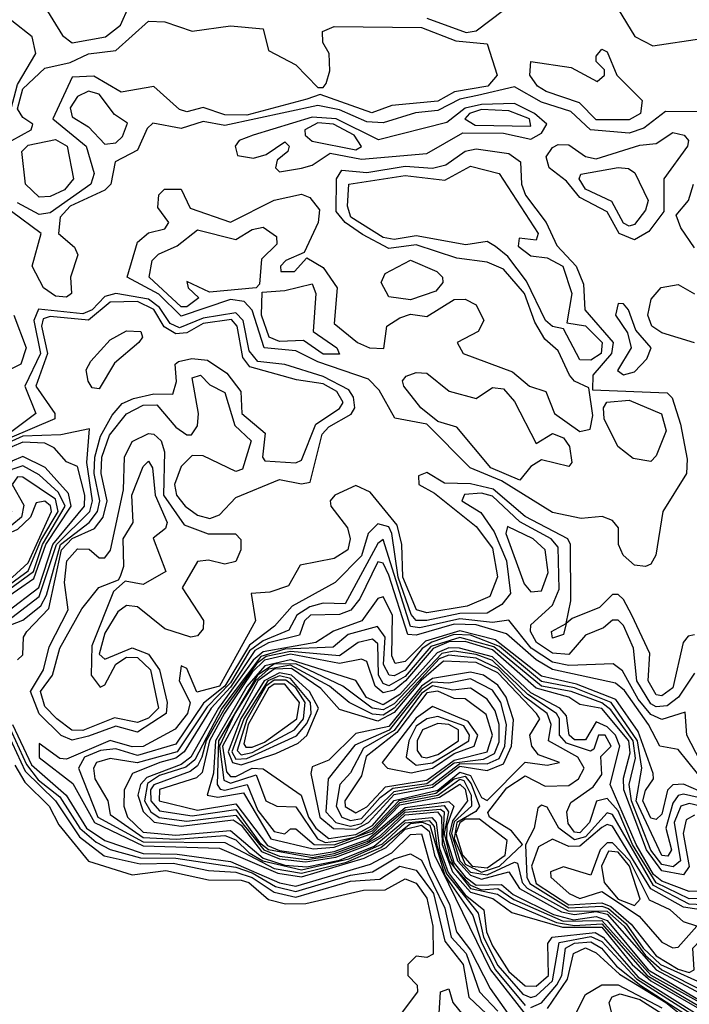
# Model space of a CAD drawing. Extents: x 2889633 to 3052318, y 540750 to 918690.
# Tile 578 of 656: x 2989979 to 2991205, y 824922 to 826727. Entities that reach past the tile are written whole.
import ezdxf

# ---------------------------------------------------------------- set-up
doc = ezdxf.new("R2010")
doc.units = 0

msp = doc.modelspace()

# ---------------------------------------------------------------- linework, layer by layer
at = {"layer": '0CON02XD'}
for points in [[(2990022, 826755), (2990057.6, 826697.6), (2990075, 826684.3), (2990136.2, 826695), (2990163.5, 826716.5), (2990179.3, 826750.7)], [(2990065, 826218), (2990045, 826220), (2990022.9, 826235), (2990001.9, 826275), (2990018.8, 826335), (2989964.4, 826375), (2989945.9, 826415.9), (2989916.7, 826445), (2989942.2, 826485), (2989975, 826607.8), (2990008.9, 826665), (2990002.2, 826695), (2989964.8, 826724.8), (2989955, 826740)], [(2990725, 826729.3), (2990797, 826703), (2990815, 826706.4), (2990865, 826744.3)], [(2991075, 826746.2), (2991105.6, 826695.6), (2991138.8, 826678.8), (2991228.1, 826691.9)], [(2989964.6, 826505.4), (2990000, 826525), (2990003.3, 826535), (2989985, 826547.1), (2989975, 826563.3), (2989985, 826600), (2990025, 826638), (2990071.7, 826648.3), (2990105, 826664.2), (2990155, 826670), (2990215, 826723.8), (2990245, 826722.9), (2990295, 826705.7), (2990365, 826715.5), (2990425, 826710), (2990435, 826670), (2990485, 826643.8), (2990525, 826602.5), (2990535, 826602.5), (2990540.5, 826609.5), (2990547.3, 826632.7), (2990546, 826665), (2990534, 826685), (2990533.8, 826705), (2990555, 826714.2), (2990715, 826712.5), (2990777.8, 826687.8), (2990835, 826682.5), (2990853.8, 826625), (2990836.7, 826605), (2990775.4, 826594.6), (2990745, 826577.5), (2990660.7, 826569.3), (2990623.9, 826556.1), (2990529.3, 826589.3), (2990505, 826581.1), (2990395, 826551.8), (2990355, 826552.2), (2990315, 826565.8), (2990285, 826558), (2990272.1, 826562.1), (2990225, 826604), (2990165, 826593.8), (2990115, 826622.9), (2990075, 826621.2), (2990040, 826545), (2990100.8, 826495), (2990115.8, 826445), (2990109.2, 826425), (2990035, 826372.5), (2990015, 826369.4)], [(2991035, 826542.9), (2991004.5, 826574.5), (2990943.3, 826595), (2990927.5, 826605), (2990913.3, 826625), (2990915, 826650), (2990988.8, 826638.8), (2991036.7, 826613.3), (2991050, 826625), (2991050, 826635), (2991035, 826650), (2991035, 826660), (2991045, 826672.5), (2991055, 826667.5), (2991072.5, 826625), (2991118.8, 826578.8), (2991116, 826555), (2991095, 826543.1), (2991035, 826542.9)], [(2991235, 826557.5), (2991161.7, 826558.3), (2991121.9, 826528.1), (2991095, 826518.6), (2991024.6, 826524.6), (2990988.5, 826558.5), (2990935, 826575.5), (2990885, 826603.6), (2990817.5, 826587.5), (2990785, 826581.2), (2990745, 826560), (2990704, 826556), (2990645, 826537.9), (2990615, 826539.7), (2990565, 826561.7), (2990525, 826569.4), (2990355, 826532.9), (2990315, 826540), (2990275, 826527.5), (2990223, 826537), (2990212.5, 826527.5), (2990195, 826487.5), (2990153.9, 826466.1), (2990146, 826425), (2990135, 826414.4), (2990071.4, 826385), (2990053.5, 826365), (2990050, 826335), (2990079.7, 826309.7), (2990085.8, 826295.8), (2990072, 826255), (2990073.8, 826225), (2990065, 826218)], [(2990135, 826498.8), (2990155, 826501.2), (2990167.5, 826512.5), (2990176.7, 826536.7), (2990153, 826553), (2990125, 826590), (2990105, 826595.8), (2990085, 826586), (2990071.4, 826565), (2990075, 826548.8), (2990105, 826530), (2990135, 826498.8)], [(2990455, 826447.5), (2990495, 826454.3), (2990515, 826460), (2990547.7, 826482.3), (2990605, 826471.3), (2990725, 826481.5), (2990790.5, 826519.5), (2990865, 826518.7), (2990915, 826507.9), (2990935, 826518.9), (2990944.4, 826535), (2990922.2, 826555), (2990885, 826573.3), (2990825, 826571.5), (2990795.2, 826564.8), (2990761.5, 826538.5), (2990636.3, 826506.3), (2990558.6, 826545), (2990515, 826548.3), (2990406.7, 826515), (2990381.2, 826505), (2990374, 826495), (2990378, 826478), (2990407.1, 826472.9), (2990430.7, 826479.3), (2990465, 826502.5), (2990472.5, 826495), (2990470, 826485), (2990450.7, 826469.3), (2990447.5, 826455), (2990455, 826447.5)], [(2990915, 826531.2), (2990912.5, 826545), (2990875, 826559.5), (2990825, 826561.8), (2990803.1, 826555), (2990794.4, 826545), (2990813.4, 826533.4), (2990915, 826531.2)], [(2990595, 826488.1), (2990605, 826494), (2990591.4, 826515), (2990553.8, 826535), (2990525, 826537.5), (2990501.2, 826525), (2990502, 826515), (2990515, 826504), (2990595, 826488.1)], [(2991105, 826323.3), (2991076.7, 826335), (2991054.7, 826374.7), (2991005, 826400.5), (2990980.4, 826430.4), (2990948.6, 826455), (2990943.1, 826475), (2990955, 826492.5), (2990965, 826498.1), (2990985, 826497.1), (2991015, 826475.7), (2991035, 826471.5), (2991115, 826496.7), (2991145, 826500), (2991175, 826520), (2991196.2, 826515), (2991203.8, 826505), (2991202, 826495), (2991158.8, 826435), (2991158.8, 826375), (2991131.4, 826338.6), (2991105, 826323.3)], [(2990015, 826401.2), (2989990, 826425), (2989982.9, 826485), (2989995, 826496.9), (2990045, 826507.1), (2990066, 826495), (2990078, 826435), (2990061.2, 826415), (2990035, 826402.5), (2990015, 826401.2)], [(2991125, 825724.2), (2991105, 825727.1), (2991084.2, 825745), (2991075.8, 825765), (2991076, 825795), (2991065, 825808.8), (2991046.1, 825816.1), (2991007.5, 825812.5), (2990955, 825823.6), (2990861.4, 825881.4), (2990804.2, 825905), (2990725, 825985.5), (2990666.1, 825996.1), (2990637.6, 826047.6), (2990617.8, 826067.8), (2990525, 826099.6), (2990485, 826119.6), (2990427.1, 826125), (2990405, 826194.2), (2990390, 826210), (2990365, 826214.1), (2990275, 826183.5), (2990233.8, 826223.8), (2990176, 826255), (2990195, 826318.8), (2990215, 826336.2), (2990245, 826343.3), (2990252.5, 826355), (2990232.3, 826382.3), (2990234.2, 826405.8), (2990244.2, 826415.8), (2990275, 826416), (2990291.4, 826381.4), (2990365, 826355.8), (2990445, 826395.6), (2990495, 826406.9), (2990510.5, 826400.5), (2990528.3, 826378.3), (2990525.5, 826355), (2990500, 826300), (2990466.7, 826285), (2990456.7, 826275), (2990457.5, 826265), (2990482.5, 826265), (2990505, 826290), (2990535, 826272.5), (2990560.8, 826235), (2990555, 826170), (2990597.5, 826135), (2990620, 826125), (2990646, 826124), (2990651.2, 826165), (2990675, 826180), (2990695, 826186.7), (2990725, 826182.5), (2990775, 826213.8), (2990795, 826214.2), (2990815, 826204.2), (2990829.2, 826175), (2990818.8, 826155), (2990780, 826135), (2990791.2, 826115), (2990881.4, 826081.4), (2990912.5, 826055), (2990942.5, 826045), (2990958.8, 826005), (2991005, 825972), (2991024.1, 825975.9), (2991028.9, 826001.1), (2991021.7, 826051.7), (2990995, 826064.2), (2990985.8, 826075), (2990965, 826120), (2990940.9, 826140.9), (2990922.3, 826172.3), (2990903.8, 826225), (2990865, 826269.5), (2990835, 826282.5), (2990779.4, 826289.4), (2990705, 826314.3), (2990655, 826307.1), (2990607.1, 826332.9), (2990575.5, 826355), (2990558.9, 826375), (2990559.5, 826435), (2990569.3, 826450.7), (2990615, 826446.5), (2990685, 826458.2), (2990735.4, 826454.6), (2990759.6, 826460.4), (2990795, 826485.5), (2990815, 826490), (2990875, 826481.4), (2990896.4, 826466.4), (2990898.2, 826425), (2990905.4, 826405), (2990943.5, 826355), (2990962.9, 826312.9), (2990998.1, 826275), (2991011.7, 826241.7), (2991014.2, 826195), (2991066.2, 826135), (2991062.9, 826115), (2991028.9, 826075), (2991028.3, 826048.3), (2991165, 826042.5), (2991173.8, 826033.8), (2991189.2, 825985), (2991201.2, 825921.2), (2991200, 825895), (2991156.7, 825825), (2991144.2, 825745), (2991135, 825728.8), (2991125, 825724.2)], [(2991025, 826102.9), (2991005, 826103.3), (2990975, 826160), (2990955, 826164.2), (2990941.9, 826175), (2990907.4, 826247.4), (2990872.9, 826292.9), (2990850.7, 826310.7), (2990835, 826320), (2990796.1, 826313.9), (2990705, 826330.4), (2990665, 826323.6), (2990645, 826327.5), (2990585.7, 826365), (2990579.4, 826385), (2990582, 826425), (2990685, 826440.8), (2990757.7, 826432.3), (2990805, 826458), (2990857.5, 826445), (2990928.8, 826335), (2990925, 826322.5), (2990893.8, 826326.2), (2990891.7, 826311.7), (2990915, 826293.8), (2990945, 826290), (2990974, 826275), (2990990, 826225), (2990981.2, 826171.2), (2991015, 826165.6), (2991045.6, 826135), (2991044, 826115), (2991025, 826102.9)], [(2991095, 826348), (2991085, 826354), (2991063.3, 826393.3), (2991015, 826416.2), (2991003.8, 826435), (2991006.7, 826443.3), (2991075, 826456), (2991094.1, 826454.1), (2991105.9, 826445.9), (2991130, 826395), (2991125, 826377.5), (2991105, 826351.2), (2991095, 826348)], [(2991215, 826308.8), (2991189.6, 826345), (2991181.4, 826368.6), (2991204, 826395), (2991213.3, 826425)], [(2990015, 826369.4), (2989975, 826390.8)], [(2990285, 826200.6), (2990275, 826200.6), (2990216, 826255), (2990222, 826285), (2990233.2, 826296.8), (2990267.8, 826312.2), (2990305, 826341.2), (2990375, 826323.8), (2990405, 826342), (2990425, 826346.2), (2990449.3, 826329.3), (2990450, 826315), (2990422, 826288), (2990418.3, 826241.7), (2990412.5, 826235), (2990327, 826227), (2990285, 826246.7), (2990287.5, 826235), (2990307, 826217), (2990285, 826200.6)], [(2990695, 826213.3), (2990655, 826218.6), (2990641.1, 826245), (2990648.7, 826261.3), (2990695, 826285.8), (2990743.3, 826265), (2990753.3, 826255), (2990753.8, 826245), (2990741.2, 826228.8), (2990695, 826213.3)], [(2990565, 826113.3), (2990535, 826113.5), (2990498.8, 826138.8), (2990455, 826136.9), (2990436, 826145), (2990421.8, 826185), (2990423, 826227), (2990465, 826230), (2990515, 826242.5), (2990521.2, 826225), (2990516.7, 826155), (2990560, 826125), (2990565, 826113.3)], [(2991214.6, 826134.6), (2991155, 826152.5), (2991136.5, 826165), (2991129.6, 826185), (2991135.4, 826214.6), (2991154.1, 826235.9), (2991185, 826241.1), (2991215, 826224)], [(2989975, 825553.3), (2989985, 825562.5), (2989986, 825595), (2989992, 825605), (2990032.4, 825647.6), (2990055.7, 825755), (2990075, 825775.8), (2990115.9, 825794.1), (2990131.8, 825815), (2990139.1, 825845), (2990128.5, 825895), (2990129.6, 825925), (2990143.8, 825965), (2990175, 826004.4), (2990205, 826020), (2990230.5, 826020.5), (2990265, 825980), (2990285, 825965.8), (2990294, 825966), (2990305, 825982.5), (2990306.9, 826005), (2990295, 826070), (2990310, 826075), (2990327.5, 826057.5), (2990355, 826043.3), (2990373.1, 825983.1), (2990402.9, 825955), (2990387.1, 825902.9), (2990375, 825898.8), (2990315, 825927.5), (2990295, 825928), (2990275, 825907.5), (2990262.9, 825875), (2990266.1, 825855), (2990282.1, 825835), (2990305, 825818.7), (2990327.6, 825812.4), (2990345, 825818.9), (2990375, 825850.8), (2990455, 825884), (2990495, 825876.2), (2990511.2, 825878.8), (2990533.3, 825966.7), (2990545, 825980.6), (2990586.2, 826003.8), (2990593.1, 826015), (2990590.5, 826035), (2990581.7, 826048.3), (2990535, 826072.8), (2990465, 826094.6), (2990415, 826100.4), (2990399.4, 826119.4), (2990388.2, 826175), (2990375, 826189.3), (2990315, 826179.8), (2990272, 826162), (2990255, 826169.6), (2990235, 826198.9), (2990215, 826214.2), (2990155, 826224.7), (2990135, 826219.1), (2990112.2, 826195), (2990095, 826187.8), (2990013.9, 826196.1), (2990005.3, 826175), (2990017.2, 826115), (2989988.5, 826055), (2990008.6, 826005), (2989955, 825964.7)], [(2989955, 825614.6), (2989985, 825626.2), (2990017.8, 825652.2), (2990028.3, 825671.7), (2990053.7, 825765), (2990106.5, 825805), (2990121.8, 825825), (2990126, 825845), (2990115.3, 825895), (2990116.6, 825925), (2990126.9, 825963.1), (2990148.5, 826001.5), (2990167.1, 826022.9), (2990187.5, 826032.5), (2990225, 826040.9), (2990259.5, 826040.5), (2990266.6, 826063.4), (2990263.8, 826095), (2990270, 826100), (2990294.6, 826105.4), (2990322.8, 826102.8), (2990358.5, 826078.5), (2990384.3, 826045), (2990386, 826005), (2990428.9, 825968.9), (2990424, 825925), (2990428.3, 825918.3), (2990485, 825914.2), (2990495, 825919.2), (2990521.4, 825985), (2990565, 826014.3), (2990571.4, 826025), (2990560, 826045), (2990535, 826059.2), (2990486.3, 826066.3), (2990400.5, 826090.5), (2990387.6, 826107.6), (2990377.7, 826165), (2990366.9, 826176.9), (2990315, 826169.7), (2990285, 826152.7), (2990265, 826151.1), (2990244, 826164), (2990225, 826195.4), (2990195, 826210), (2990145, 826208.9), (2990105, 826176.1), (2990035, 826182.9), (2990021.9, 826178.1), (2990018.9, 826165), (2990030.4, 826115), (2990008.9, 826055), (2990043.8, 826005), (2990043.3, 825995), (2989960.4, 825959.6)], [(2991085, 826075.8), (2991105, 826081.1), (2991127.5, 826105), (2991135.8, 826125), (2991107.7, 826157.7), (2991093.8, 826195), (2991085, 826206), (2991075, 826206.2), (2991070, 826185), (2991092.5, 826152.5), (2991098.9, 826125), (2991073.6, 826083.6), (2991085, 826075.8)], [(2989968.6, 826185), (2989991.2, 826125), (2989981.5, 826095), (2989925, 826067.5)], [(2990125, 826050), (2990112, 826052), (2990104.3, 826064.3), (2990100.8, 826085), (2990109.3, 826100.7), (2990145, 826140), (2990175, 826156.5), (2990201.2, 826155), (2990204.2, 826145), (2990197.5, 826135), (2990152.9, 826097.1), (2990125, 826050)], [(2990895, 825882.5), (2990842, 825905), (2990779.7, 825979.7), (2990745, 825990), (2990713.8, 826015), (2990682.5, 826055), (2990680, 826065), (2990687, 826073), (2990705, 826080), (2990725, 826078.8), (2990765.8, 826045.8), (2990815, 826032.5), (2990845, 826052.5), (2990865, 826050), (2990885, 826026.7), (2990925, 825950), (2990955, 825968), (2990975, 825960), (2990985.9, 825944.1), (2990990, 825915), (2990985, 825907.5), (2990935, 825920), (2990915, 825907.5), (2990895, 825882.5)], [(2991135, 825916.7), (2991102.3, 825922.3), (2991074.3, 825944.3), (2991049.4, 825995), (2991048.1, 826015), (2991054.6, 826025.4), (2991095, 826029.1), (2991154.5, 826004.5), (2991162.9, 825972.9), (2991145, 825927.5), (2991135, 825916.7)], [(2989965, 825631.1), (2990015, 825669.5), (2990046.3, 825765), (2990107.5, 825825), (2990112.7, 825845), (2990102.3, 825915), (2990106.8, 825976.8), (2990054.4, 825965.6), (2989985, 825963.2), (2989965, 825954.2)], [(2990075, 825406.2), (2990055, 825414.4), (2990015, 825454.4), (2989998.8, 825495), (2990022.7, 825535), (2990033.1, 825576.9), (2990067.8, 825645), (2990061.1, 825695), (2990065.4, 825735), (2990085, 825756.8), (2990106.2, 825756.2), (2990125, 825740), (2990135, 825740), (2990145.5, 825754.5), (2990169.1, 825865), (2990171.4, 825925), (2990185, 825953.8), (2990215, 825968), (2990225, 825967.1), (2990238.1, 825955), (2990244.5, 825934.5), (2990242.7, 825855), (2990280.5, 825800.5), (2990324.4, 825784.4), (2990374.1, 825784.1), (2990383.9, 825773.9), (2990384, 825755), (2990375, 825733.3), (2990355, 825728.8), (2990325, 825736), (2990305, 825733.3), (2990276.7, 825685), (2990315.5, 825625.5), (2990315, 825610), (2990305, 825597.1), (2990292.5, 825595), (2990245, 825610), (2990195, 825650.6), (2990175, 825652.9), (2990158.9, 825641.1), (2990135, 825602), (2990125, 825563.8), (2990135, 825554.4), (2990185, 825575.4), (2990215, 825563.6), (2990235.4, 825535), (2990249.2, 825475), (2990247.3, 825455), (2990195, 825420.8), (2990155, 825431.6), (2990105, 825413.7), (2990075, 825406.2)], [(2989935, 825639.3), (2989955, 825640.7), (2990014.2, 825685.8), (2990039.7, 825765), (2990098, 825835), (2990098.7, 825855), (2990085, 825908), (2990065, 825916), (2990042.1, 825942.1), (2990025, 825950.4), (2989985, 825952.5), (2989965, 825943.5), (2989935.1, 825885), (2989919.6, 825835), (2989899.3, 825810.7), (2989858.9, 825781.1), (2989838.7, 825745), (2989835.2, 825695.2), (2989843.3, 825675), (2989935, 825639.3)], [(2989915, 825660.7), (2989945, 825660.8), (2990005, 825702.7), (2990027.3, 825765), (2990073.6, 825835), (2990068.4, 825858.4), (2990025.9, 825905.9), (2989985, 825926.2), (2989965, 825917.3), (2989955, 825901.3), (2989937.7, 825832.3), (2989913.8, 825806.2), (2989868.8, 825775), (2989851.8, 825738.2), (2989852.3, 825702.3), (2989862.7, 825682.7), (2989915, 825660.7)], [(2989915, 825667.6), (2989945, 825671.6), (2990004.5, 825715.5), (2990021.1, 825765), (2990062.5, 825835), (2990050, 825860), (2990015, 825892.2), (2989985, 825909.1), (2989965, 825902.1), (2989954.8, 825885), (2989953.1, 825863.1), (2989964, 825825), (2989877.1, 825775), (2989858, 825735), (2989859.4, 825705), (2989873.4, 825683.4), (2989915, 825667.6)], [(2990095, 825424), (2990074.6, 825424.6), (2990047.5, 825445), (2990025, 825467.5), (2990017.1, 825495), (2990039.4, 825525), (2990052.7, 825575), (2990092.9, 825647.1), (2990124.2, 825685.8), (2990160, 825700), (2990163.6, 825706.4), (2990170, 825725), (2990168.9, 825775), (2990186.7, 825805), (2990184.5, 825855), (2990205, 825907.5), (2990215, 825917.5), (2990222.5, 825905), (2990227.3, 825855), (2990249.2, 825805), (2990245.9, 825794.1), (2990223.6, 825776.4), (2990246.7, 825715), (2990205, 825691.2), (2990172.5, 825697.5), (2990151.2, 825678.8), (2990111.3, 825578.7), (2990110, 825525), (2990126.7, 825503.3), (2990135, 825507.5), (2990155, 825545.5), (2990175, 825558.5), (2990195, 825557.9), (2990218.5, 825535), (2990233.5, 825465), (2990215, 825446.4), (2990195, 825438.2), (2990153, 825447), (2990095, 825424)], [(2989925, 825674.4), (2989953.6, 825686.4), (2989995, 825716.7), (2990018.2, 825771.8), (2990049.7, 825825), (2990045, 825847.9), (2989985, 825888.1), (2989975, 825888.6), (2989965.7, 825875), (2989986.8, 825836.8), (2989982.7, 825815), (2989965, 825800.4), (2989895, 825780.2), (2989877.1, 825765), (2989867.2, 825745), (2989864.8, 825715), (2989872.4, 825695), (2989895, 825680), (2989925, 825674.4)], [(2991215, 825599.4), (2991203.5, 825596.5), (2991194.2, 825585), (2991175, 825502), (2991155, 825487.1), (2991145, 825489.2), (2991130, 825515), (2991132.9, 825565), (2991100, 825635), (2991085, 825663.8), (2991075, 825673.3), (2991065, 825673.3), (2991040.9, 825649.1), (2990990.7, 825629.3), (2990980, 825620), (2990975, 825600), (2990955, 825593.3), (2990953.3, 825605), (2990980, 825620), (2990988.3, 825661.7), (2990988.1, 825765), (2990982.9, 825775), (2990905, 825816.2), (2990846.3, 825866.3), (2990805, 825876), (2990757.3, 825877.3), (2990725, 825896.7), (2990709.3, 825890.7), (2990710, 825875), (2990738.9, 825858.9), (2990815, 825797.5), (2990845, 825758), (2990854.4, 825705.6), (2990840.3, 825669.7), (2990798.4, 825651.6), (2990725, 825639.6), (2990705.8, 825645), (2990680.7, 825705), (2990679.1, 825765), (2990670.2, 825800.2), (2990620.9, 825860.9), (2990595, 825873.1), (2990556.2, 825855), (2990548, 825845), (2990549.2, 825835), (2990579.4, 825795), (2990584.2, 825775), (2990580, 825755), (2990555, 825739.2), (2990493, 825727), (2990471.2, 825688.8), (2990437.5, 825677.5), (2990403.3, 825675), (2990411.2, 825625), (2990345, 825504.8), (2990303.8, 825493.8), (2990285, 825537.5), (2990275, 825542.5), (2990271.4, 825515), (2990291.2, 825475), (2990286.5, 825455), (2990263.9, 825426.1), (2990205, 825394.6), (2990185, 825393.9), (2990145, 825405.3), (2990065, 825371.1), (2990052.4, 825372.4), (2990015, 825400), (2990015, 825374.3), (2990076.5, 825326.5), (2990116.2, 825255), (2990205, 825212.5), (2990345, 825208.2), (2990452.2, 825162.2), (2990495, 825155.5), (2990609.9, 825190.1), (2990650.4, 825209.6), (2990685, 825243.1), (2990715, 825250.3), (2990729.3, 825239.3), (2990738.7, 825195), (2990841.6, 824985), (2990905, 824903.8)], [(2991215, 825528.8), (2991185.3, 825484.7), (2991165, 825469.1), (2991145, 825467.3), (2991135, 825472.5), (2991109.1, 825515), (2991102.9, 825575), (2991085, 825616.2), (2991075, 825626.2), (2991065, 825626.2), (2991048.3, 825611.7), (2991015, 825598.8), (2990985, 825563.3), (2990955, 825565.5), (2990925.6, 825585), (2990914.4, 825605), (2990915, 825617.5), (2990955, 825653.8), (2990967.1, 825682.9), (2990965, 825760), (2990952.5, 825775), (2990895, 825806.4), (2990845, 825853.3), (2990825, 825859.1), (2990793.5, 825856.5), (2990788.8, 825845), (2990823.6, 825823.6), (2990847.8, 825787.8), (2990870.4, 825735), (2990878, 825675), (2990862, 825655), (2990835, 825638.9), (2990785, 825638.1), (2990724.7, 825625.3), (2990705, 825625.5), (2990696.2, 825636.2), (2990672.2, 825705), (2990660.8, 825785), (2990655, 825796.9), (2990635, 825802.9), (2990617.1, 825785), (2990605, 825744.2), (2990556.7, 825695), (2990478, 825652), (2990446, 825615), (2990399.8, 825580.2), (2990355, 825505.3), (2990315.9, 825474.1), (2990265, 825398.9), (2990195, 825378.2), (2990155, 825390.4), (2990127.1, 825387.1), (2990098.1, 825375), (2990087.1, 825355), (2990122.3, 825265), (2990205, 825219.6), (2990355, 825218.7), (2990445, 825170.9), (2990495, 825162.4), (2990577.7, 825182.3), (2990640.6, 825209.4), (2990662.5, 825227.5)], [(2989925, 825683), (2989966.2, 825705), (2989995, 825731.2), (2990037.5, 825825), (2990035.8, 825835.8), (2990025, 825844.4), (2990009.1, 825840.9), (2989998.8, 825815), (2989975, 825792), (2989956.1, 825783.9), (2989905, 825777.2), (2989879.5, 825755), (2989872.4, 825725), (2989876.4, 825705), (2989895, 825688.1), (2989925, 825683)], [(2990915, 825678), (2990935, 825680), (2990946.8, 825713.2), (2990941.4, 825755), (2990919.2, 825775), (2990872.5, 825797.5), (2990869.2, 825785), (2990902.8, 825692.8), (2990915, 825678)], [(2991225, 825368), (2991200.8, 825415), (2991197.7, 825457.7), (2991155, 825444.2), (2991135, 825453.3), (2991111.5, 825481.5), (2991083.1, 825533.1), (2991065.9, 825545.9), (2990985, 825543.1), (2990955, 825549.2), (2990915.5, 825575), (2990875, 825626), (2990845, 825621.8), (2990785, 825628.4), (2990712.2, 825612.2), (2990695, 825614.5), (2990645, 825773.8), (2990635, 825766.7), (2990575, 825655.8), (2990535, 825656.9), (2990510.6, 825650.6), (2990486.5, 825635), (2990472.1, 825607.9), (2990425, 825588.1), (2990400.2, 825569.8), (2990365, 825511), (2990322.7, 825467.3), (2990267.7, 825385), (2990194.6, 825364.6), (2990145, 825372.2), (2990120, 825365), (2990114.3, 825355), (2990116.9, 825335), (2990140.8, 825295), (2990145, 825270), (2990205, 825227.5), (2990265.5, 825224.5), (2990355, 825231.2), (2990375, 825223.2), (2990399.3, 825199.3), (2990424.7, 825184.7), (2990495, 825168.4), (2990581.7, 825188.3), (2990643.8, 825216.2), (2990685, 825254.6), (2990728.9, 825258.9), (2990738.1, 825248.1), (2990742.8, 825212.8), (2990760.9, 825160.9), (2990818.9, 825088.9), (2990828.8, 825045), (2990855, 824993.1), (2990900.8, 824940.8), (2990915, 824934.5), (2990925, 824937.3), (2990954.7, 824965), (2990966.9, 825035), (2991025, 825046.3), (2991045, 825036.9), (2991108.5, 824968.5), (2991215, 824900.6)], [(2991220.6, 825345), (2991185, 825389.2), (2991151.2, 825395), (2991130.9, 825435), (2991087, 825497), (2991070.4, 825510.4), (2990955, 825535.9), (2990925, 825553.3), (2990870.8, 825600.8), (2990815, 825617.4), (2990775, 825618.9), (2990705, 825598.8), (2990690, 825600), (2990655, 825708.6), (2990645, 825730.8), (2990635, 825732.9), (2990602.1, 825665), (2990585.7, 825644.3), (2990565, 825636.7), (2990512, 825635), (2990500.5, 825625), (2990491.7, 825598.3), (2990435, 825584.5), (2990409.5, 825570.5), (2990365, 825503.5), (2990329.8, 825465), (2990280.5, 825385), (2990265, 825373.1), (2990236, 825365), (2990185.6, 825345), (2990170.5, 825315), (2990170, 825285), (2990176.7, 825265), (2990205, 825237.2), (2990265, 825231.9), (2990365, 825240.8), (2990425, 825189.7), (2990465, 825176.9), (2990505, 825173.9), (2990565, 825186.4), (2990628, 825212), (2990685, 825259.7), (2990734.1, 825264.1), (2990741.9, 825255), (2990747.8, 825207.8), (2990763.8, 825163.8), (2990795, 825122.3), (2990829.3, 825095), (2990834.3, 825055), (2990845, 825029.1), (2990875, 824982.1), (2990905, 824955.5), (2990925, 824955.4), (2990947.3, 824975), (2990946.4, 825033.6), (2990954, 825045), (2991033.3, 825053.3), (2991047.4, 825045), (2991111.8, 824971.8), (2991215, 824906.9)], [(2991223, 825313), (2991195, 825325.5), (2991175.5, 825324.5), (2991165.5, 825314.5), (2991155, 825270.6), (2991145, 825260.6), (2991135, 825263.3), (2991120, 825295), (2991125, 825314), (2991140, 825335), (2991139.2, 825345), (2991111.9, 825421.9), (2991070.7, 825480.7), (2990999, 825509), (2990935, 825523.3), (2990849.9, 825589.9), (2990785, 825606.5), (2990722.6, 825587.4), (2990685, 825550.5), (2990666.9, 825546.9), (2990660.9, 825560.9), (2990662, 825635), (2990645, 825668.6), (2990635, 825665.8), (2990605.7, 825625), (2990554, 825606), (2990521.4, 825585), (2990425, 825568), (2990407, 825553), (2990343.5, 825465), (2990292.6, 825375), (2990275, 825361.5), (2990212.1, 825337.9), (2990200.6, 825325), (2990195.8, 825305), (2990205.6, 825275.6), (2990225.7, 825255.7), (2990275, 825248.7), (2990370.1, 825260.1), (2990385, 825250.3), (2990422, 825202), (2990455, 825188.7), (2990502.8, 825182.8), (2990558.2, 825191.8), (2990616.3, 825213.7), (2990641.9, 825228.1), (2990685, 825269.5), (2990744.5, 825274.5), (2990751.4, 825265), (2990752.9, 825215), (2990771.8, 825165), (2990805, 825127.4), (2990845.6, 825115.6), (2990880.2, 825090.2), (2990973.1, 825063.1), (2991045, 825063.3), (2991100.6, 824995), (2991135, 824965.1), (2991223.8, 824913.8)], [(2991253.8, 825293.8), (2991195, 825307.1), (2991185, 825304.4), (2991175, 825290.8), (2991162.2, 825245), (2991172.9, 825205), (2991166.3, 825193.7), (2991155, 825194.5), (2991108.3, 825295), (2991118.2, 825355), (2991110.4, 825405), (2991062.3, 825475), (2990995, 825502.2), (2990935, 825513.5), (2990857.6, 825577.6), (2990805, 825598.5), (2990775, 825599.6), (2990734.2, 825585.8), (2990716.2, 825573.8), (2990685, 825534.1), (2990665, 825523.8), (2990655.5, 825525.5), (2990645.4, 825545), (2990648.5, 825595), (2990634.2, 825614.2), (2990580.5, 825599.5), (2990553.4, 825576.6), (2990465, 825572.6), (2990420.6, 825559.4), (2990349.2, 825465), (2990299.9, 825370.1), (2990283.3, 825356.7), (2990235, 825341.1), (2990213.3, 825326.7), (2990207.9, 825295), (2990219.6, 825275), (2990234.4, 825264.4), (2990285, 825257.6), (2990375, 825268.8), (2990426.2, 825205), (2990455, 825193.5), (2990505, 825187.1), (2990555, 825194.4), (2990615, 825216.6), (2990639.5, 825230.5), (2990685, 825274.2), (2990749.6, 825279.6), (2990756.4, 825275), (2990754.1, 825225), (2990765.8, 825185), (2990805, 825133.9), (2990853.9, 825123.9), (2990877.7, 825107.7), (2990961.9, 825071.9), (2990995, 825066.6), (2991045, 825069.7), (2991128.5, 824975), (2991220.6, 824920.6)], [(2991265, 825276.2), (2991205, 825290), (2991190, 825285), (2991177.7, 825255), (2991189.1, 825185), (2991176, 825174), (2991155, 825178), (2991135, 825204.5), (2991099.4, 825295), (2991095.3, 825325), (2991106.7, 825373.3), (2991102.4, 825405), (2991061.9, 825461.9), (2991045, 825474.7), (2990989.2, 825495), (2990934.9, 825504.9), (2990847.2, 825577.2), (2990785, 825594.2), (2990732.2, 825577.8), (2990685, 825523), (2990655, 825505.5), (2990645, 825510), (2990636.2, 825525), (2990635, 825582.5), (2990625, 825591.4), (2990598.8, 825585), (2990565, 825560.4), (2990475, 825568.6), (2990430.7, 825559.3), (2990413.2, 825546.8), (2990354.6, 825465), (2990320.5, 825405), (2990312.9, 825375), (2990305, 825359.1), (2990291.2, 825348.8), (2990225, 825324.5), (2990218.7, 825315), (2990219.1, 825295), (2990235, 825276.8), (2990295, 825267.4), (2990375, 825278.9), (2990418.5, 825218.5), (2990435, 825205.5), (2990515, 825191.2), (2990555, 825198.1), (2990618.3, 825221.7), (2990685, 825278.5), (2990756.3, 825286.3), (2990764.4, 825275), (2990756.3, 825235), (2990766, 825195), (2990775, 825173.2), (2990805, 825140.2), (2990825, 825132), (2990855, 825134.2), (2990884.2, 825114.2), (2990974.4, 825074.4), (2991045.4, 825075.4), (2991135.1, 824975.1), (2991235, 824919.7)], [(2991215, 825268.6), (2991199.7, 825260.3), (2991194, 825235), (2991205.4, 825174.6), (2991195, 825159.5), (2991155, 825166.4), (2991126.8, 825205), (2991085.7, 825315), (2991085, 825336.7), (2991097.3, 825382.7), (2991094.4, 825405), (2991045, 825464.1), (2991005, 825471.5), (2990984.7, 825484.7), (2990925, 825501.6), (2990845, 825571.9), (2990795, 825586.8), (2990765, 825586.5), (2990736.2, 825573.8), (2990685.8, 825515), (2990665, 825497.8), (2990645, 825492.8), (2990630.4, 825505), (2990615, 825550), (2990605, 825554.4), (2990565, 825546.6), (2990475, 825563.6), (2990427.5, 825552.5), (2990405, 825530.6), (2990354.3, 825455.7), (2990326.5, 825405), (2990313.1, 825346.9), (2990303.2, 825336.8), (2990235, 825315.5), (2990234.5, 825295), (2990305, 825277.6), (2990375, 825289.5), (2990432.9, 825212.9), (2990455, 825203.6), (2990515, 825195.4), (2990555, 825201.8), (2990616.1, 825223.9), (2990685, 825282.8), (2990765, 825293.5), (2990774.1, 825285), (2990761.1, 825248.9), (2990760.7, 825225), (2990775, 825180.8), (2990795, 825155.4), (2990815, 825140.2), (2990861.5, 825141.5), (2990883.1, 825123.1), (2990956.7, 825086.7), (2990993.3, 825076.7), (2991035, 825082.9), (2991055, 825075.7), (2991130.2, 824985), (2991225, 824929.1)], [(2991281.4, 825131.4), (2991205, 825128.5), (2991155, 825147.5), (2991139.8, 825159.8), (2991107.9, 825215), (2991060.4, 825325), (2991078.4, 825395), (2991070, 825415), (2991055, 825430.4), (2991035, 825439.5), (2991015, 825406.9), (2990995, 825406.4), (2990985.5, 825415), (2990980.7, 825450.7), (2990968.2, 825465), (2990915, 825492.9), (2990845, 825558.8), (2990784.8, 825574.8), (2990765, 825575.1), (2990743.7, 825566.3), (2990675, 825489.8), (2990645, 825471), (2990614.4, 825484.4), (2990595, 825515.6), (2990475, 825553.6), (2990427.8, 825542.2), (2990395, 825504.5), (2990337.6, 825405), (2990334.1, 825345.9), (2990322.5, 825305), (2990341.9, 825301.9), (2990389.3, 825309.3), (2990438.8, 825225), (2990516.7, 825206.7), (2990555, 825209.9), (2990625, 825235.9), (2990675, 825287.5), (2990748.1, 825301.9), (2990785.2, 825325.2), (2990795, 825316.4), (2990799.3, 825295), (2990771.9, 825258.1), (2990766, 825235), (2990781, 825185), (2990805, 825158.4), (2990825, 825151), (2990875, 825164.5), (2990894.3, 825134.3), (2990971.6, 825091.6), (2990995, 825086.4), (2991035, 825092.2), (2991055, 825087.4), (2991145, 824985.2), (2991235, 824936.7)], [(2991246, 825116), (2991205, 825115.3), (2991145, 825144.3), (2991101.2, 825215), (2991075, 825276.5), (2991055, 825298.9), (2991035.7, 825294.3), (2991022.9, 825255), (2991005, 825236.4), (2990995, 825237.5), (2990983.4, 825253.4), (2990981.4, 825275), (2990988.3, 825291.7), (2991029.4, 825320.6), (2991045, 825343.3), (2991043.6, 825376.4), (2991062, 825395), (2991051.2, 825415), (2991038.8, 825415), (2991030.7, 825389.3), (2991024.2, 825385.8), (2990980.7, 825400.7), (2990967.9, 825415), (2990967.7, 825445), (2990962.1, 825455), (2990909.5, 825489.5), (2990845, 825552), (2990815, 825563.4), (2990775, 825569), (2990752.4, 825565), (2990665, 825472.8), (2990645, 825461.4), (2990624.5, 825464.5), (2990570.8, 825505), (2990485, 825546.3), (2990444.9, 825545.1), (2990414.7, 825525.3), (2990343, 825405), (2990341.1, 825325), (2990346.2, 825316.2), (2990354.7, 825314.7), (2990395.8, 825325), (2990415, 825276.9), (2990445, 825238.8), (2990465, 825234.2), (2990475, 825243.3), (2990485, 825243.3), (2990518.6, 825215), (2990555, 825214.2), (2990625, 825240.1), (2990675, 825291.8), (2990744.6, 825305.4), (2990785, 825334.3), (2990792.3, 825332.3), (2990806.2, 825305), (2990806.6, 825285), (2990775, 825256.2), (2990769.7, 825235), (2990785, 825185.2), (2990805, 825164.3), (2990835, 825159.2), (2990885, 825182.7), (2990890.5, 825180.5), (2990899.1, 825145), (2990908.2, 825135), (2990983.3, 825093.3), (2991055, 825092.9), (2991085.9, 825065), (2991125, 825011.2), (2991154.8, 824985), (2991235, 824944.1)], [(2990825, 825163.9), (2990857.6, 825175), (2990900, 825215), (2990879.8, 825239.8), (2990839.2, 825265), (2990836.7, 825273.3), (2990871, 825319), (2990905, 825340.6), (2990941.7, 825321.7), (2990985, 825323.1), (2991002.5, 825335), (2991012.9, 825355), (2991001.4, 825375), (2990947.5, 825405), (2990952.7, 825435), (2990945.4, 825455), (2990905, 825484.7), (2990855, 825537.3), (2990815, 825556.2), (2990765, 825562.1), (2990747.6, 825555), (2990665, 825464.8), (2990645, 825451.9), (2990625, 825453.7), (2990582.5, 825475), (2990546.7, 825505), (2990475, 825543.5), (2990435, 825536.5), (2990410.8, 825515), (2990373.4, 825455), (2990345.1, 825395), (2990353, 825333), (2990365, 825327.1), (2990412.4, 825342.4), (2990430, 825295), (2990450, 825285), (2990485, 825284), (2990524.5, 825225), (2990538.8, 825218.8), (2990559.2, 825220.8), (2990595, 825229), (2990625, 825244.3), (2990674.2, 825295.8), (2990741.3, 825308.7), (2990775, 825335.5), (2990795, 825340.4), (2990806.2, 825326.2), (2990820.9, 825285), (2990814.7, 825275.3), (2990779.7, 825255), (2990775, 825225.6), (2990795, 825179), (2990825, 825163.9)], [(2990545, 825225.8), (2990595, 825232.9), (2990625, 825249.6), (2990665, 825295.7), (2990745, 825314.7), (2990785, 825347.6), (2990805, 825341.4), (2990825, 825300.9), (2990835, 825295.5), (2990905, 825365.8), (2990945, 825360), (2990967.5, 825365), (2990929.3, 825379.3), (2990917.1, 825395), (2990913.3, 825415), (2990931.4, 825445), (2990925.6, 825455), (2990855, 825529.4), (2990815, 825548.4), (2990755, 825551.1), (2990714.5, 825515.5), (2990665, 825456.8), (2990635, 825441.2), (2990565, 825462.5), (2990530.8, 825500.8), (2990477.2, 825537.2), (2990445, 825536.2), (2990415.4, 825515), (2990350.4, 825395), (2990358.1, 825348.1), (2990365, 825339.6), (2990375, 825339.7), (2990405, 825354.7), (2990425, 825353.6), (2990494.4, 825305), (2990507.8, 825265), (2990521.6, 825245), (2990545, 825225.8)], [(2990385, 825360.6), (2990448.1, 825381.9), (2990489.4, 825400.6), (2990505.3, 825414.7), (2990526.1, 825465), (2990509.7, 825495), (2990477.1, 825525), (2990455, 825529.3), (2990426.6, 825515), (2990384.2, 825445.8), (2990360.9, 825385), (2990369.1, 825365), (2990385, 825360.6)], [(2990375, 825371.2), (2990395, 825372.3), (2990486.1, 825413.9), (2990505, 825436.5), (2990513.2, 825455), (2990511.7, 825475), (2990475, 825519.1), (2990455, 825524.2), (2990433.4, 825515), (2990389.6, 825445), (2990367.8, 825385), (2990375, 825371.2)], [(2990595, 825242.8), (2990617.7, 825255), (2990665, 825306.3), (2990735, 825320), (2990785, 825358.4), (2990835, 825350.4), (2990865, 825362.7), (2990879.7, 825395), (2990883.3, 825443.3), (2990870, 825485), (2990855, 825506.8), (2990828.6, 825525), (2990805, 825530.8), (2990735, 825519.2), (2990714.9, 825505.1), (2990655, 825431.3), (2990595, 825418.5), (2990545, 825369.2), (2990515, 825357.5), (2990512.5, 825345), (2990528.8, 825265), (2990554, 825244), (2990595, 825242.8)], [(2990385, 825379.3), (2990405, 825383.7), (2990482.5, 825425), (2990498.6, 825445), (2990501.7, 825475), (2990485, 825501.9), (2990466.3, 825516.3), (2990445, 825516), (2990430.2, 825505), (2990395, 825444), (2990377.2, 825387.2), (2990385, 825379.3)], [(2990393.1, 825393.1), (2990405, 825393.3), (2990427.6, 825402.4), (2990486.6, 825445), (2990491.6, 825475), (2990465, 825508.7), (2990445, 825508.7), (2990435, 825501.4), (2990397.6, 825435), (2990389.5, 825399.5), (2990393.1, 825393.1)], [(2990585, 825248.6), (2990605, 825253.2), (2990665, 825312.2), (2990735.1, 825324.9), (2990785, 825363.4), (2990835, 825362.5), (2990857.3, 825372.7), (2990867.6, 825395), (2990870.7, 825435), (2990860, 825475), (2990845, 825497.5), (2990805, 825518.7), (2990765, 825510.7), (2990735, 825512.4), (2990715, 825498.7), (2990655.8, 825424.2), (2990593.2, 825396.8), (2990544.2, 825335), (2990540, 825275), (2990558, 825255), (2990585, 825248.6)], [(2990585, 825259.1), (2990605, 825262.6), (2990639, 825301), (2990662.2, 825317.8), (2990725, 825326.7), (2990775, 825364.3), (2990828.8, 825371.2), (2990848.4, 825381.6), (2990857.2, 825402.8), (2990857.3, 825435), (2990849.9, 825459.9), (2990835, 825481.4), (2990805, 825501.5), (2990772.4, 825497.6), (2990735, 825505.5), (2990715, 825491.6), (2990665, 825424), (2990608.6, 825391.4), (2990585, 825346.2), (2990565.4, 825324.6), (2990558.5, 825285), (2990569.2, 825265), (2990585, 825259.1)], [(2990595, 825272.9), (2990615, 825283.9), (2990649.2, 825320.8), (2990725, 825333), (2990775, 825369.7), (2990835.2, 825384.8), (2990845.3, 825415), (2990833.3, 825453.3), (2990795, 825481.9), (2990775, 825482.3), (2990745, 825496.2), (2990725, 825492.8), (2990669.7, 825420.3), (2990613.8, 825376.2), (2990605, 825340.8), (2990574.6, 825295), (2990575, 825284.2), (2990595, 825272.9)], [(2990696, 825346), (2990735, 825354.8), (2990775, 825381.6), (2990811.5, 825395), (2990818.2, 825415), (2990800.6, 825440.6), (2990735, 825467.8), (2990705, 825446.7), (2990643.1, 825365), (2990652.5, 825355), (2990696, 825346)], [(2989949.3, 825435), (2989989.2, 825349.2), (2990044.5, 825295), (2990089, 825229), (2990133.9, 825193.9), (2990199.7, 825179.7), (2990260.4, 825180.4), (2990325, 825167.2), (2990375, 825164.1), (2990405, 825154.1), (2990445, 825127.2), (2990485, 825118.6), (2990585, 825147.8), (2990638.7, 825151.3), (2990675, 825175.4), (2990705, 825167.5), (2990736.9, 825125), (2990757.6, 825037.6), (2990791.5, 824995), (2990801.9, 824935), (2990845, 824894)], [(2989958, 825435), (2989991.6, 825361.6), (2990013.3, 825333.3), (2990052.5, 825302.5), (2990089.1, 825245), (2990119.4, 825219.4), (2990145, 825205.9), (2990200.6, 825190.6), (2990265, 825189.8), (2990375, 825173), (2990405, 825163), (2990447.8, 825137.8), (2990485, 825129), (2990585, 825158.9), (2990625.3, 825164.7), (2990665, 825188.8), (2990695, 825197.5), (2990715, 825186.2), (2990758, 825098), (2990769.2, 825045), (2990796.6, 825015), (2990821.4, 824945), (2990855, 824909.4)], [(2989966.1, 825435), (2990000.7, 825360.7), (2990064, 825305), (2990101.6, 825245), (2990135, 825221.9), (2990205, 825198.3), (2990267.4, 825197.4), (2990365, 825183.9), (2990454.8, 825144.8), (2990485, 825138.4), (2990621.3, 825178.7), (2990660.4, 825199.6), (2990695, 825233.4), (2990715, 825234.5), (2990731.7, 825175), (2990766.2, 825105), (2990779.2, 825055), (2990805, 825020.9), (2990840.8, 824950.8), (2990908.6, 824855)], [(2990705, 825360), (2990735, 825364.7), (2990801.8, 825405), (2990803.1, 825415), (2990792.2, 825432.2), (2990745, 825449.3), (2990725, 825445.4), (2990705, 825431.5), (2990691.8, 825405), (2990687.1, 825375), (2990705, 825360)], [(2990725, 825374), (2990745, 825380), (2990782.5, 825405), (2990782.5, 825425), (2990765, 825434.7), (2990745, 825436.6), (2990716.7, 825425), (2990706.9, 825405), (2990707, 825387), (2990715, 825375.6), (2990725, 825374)], [(2989970.3, 825360.3), (2989988.8, 825328.8), (2990032.9, 825285), (2990050.9, 825250.9), (2990105, 825184), (2990185, 825159.2), (2990247, 825167), (2990325, 825150), (2990385, 825149.6), (2990398.6, 825145), (2990435, 825114.2), (2990466.2, 825106.2), (2990503.3, 825106.7), (2990608.8, 825131.2), (2990648.3, 825131.7), (2990685, 825152), (2990705, 825144), (2990725, 825116.2), (2990735.6, 825065), (2990736.4, 825013.6), (2990725, 825007.5), (2990705, 825010), (2990690, 824995), (2990690, 824975), (2990707, 824957), (2990707.5, 824945), (2990677.5, 824905)], [(2991243.7, 825103.7), (2991205, 825105.7), (2991139.6, 825139.6), (2991065, 825270), (2991055, 825273.1), (2991015, 825229.1), (2990995, 825223.3), (2990966.7, 825245), (2990945, 825283.3), (2990935, 825286.7), (2990928.3, 825281.7), (2990921.2, 825245), (2990905.7, 825214.3), (2990907.8, 825155), (2990913.2, 825143.2), (2990985, 825098.5), (2991045, 825101.9), (2991057.5, 825097.5), (2991089.5, 825069.5), (2991120.6, 825025), (2991152.4, 824995), (2991245, 824953.4)], [(2990662.5, 825227.5), (2990695, 825253.5), (2990716, 825256), (2990730.1, 825250.1), (2990757.8, 825157.8), (2990808.8, 825085), (2990824.6, 825035.4), (2990850.7, 824985), (2990905, 824919.6)], [(2990835, 825172.2), (2990867.9, 825195), (2990871.9, 825221.9), (2990821.3, 825261.3), (2990795, 825261.4), (2990785, 825254.3), (2990778, 825235), (2990790.3, 825195), (2990808, 825175), (2990835, 825172.2)], [(2991205, 824980.5), (2991214, 824985), (2991211.6, 825025), (2991240.7, 825055), (2991247.3, 825085), (2991235, 825094.1), (2991195, 825100), (2991135, 825133.7), (2991065, 825248.5), (2991055, 825251.8), (2991045, 825246.2), (2991005, 825211.5), (2990985, 825211.2), (2990955, 825224.5), (2990929.4, 825210.6), (2990916.7, 825175), (2990925, 825143.6), (2990985, 825104.5), (2991045, 825108), (2991061.5, 825101.5), (2991099, 825069), (2991145, 825010.8), (2991185, 824986.1), (2991205, 824980.5)], [(2991175, 825025.6), (2991185, 825026.9), (2991219.2, 825065), (2991195, 825073.1), (2991170.4, 825095), (2991132.6, 825112.6), (2991096.6, 825185), (2991065, 825218.2), (2991055, 825217.9), (2991042.1, 825205), (2991025, 825158.8), (2990975, 825174.2), (2990951.2, 825165), (2990952, 825155), (2990985.6, 825125), (2991005, 825116.1), (2991045, 825128.5), (2991113.7, 825083.7), (2991155, 825035.6), (2991175, 825025.6)], [(2991105, 825103.1), (2991115.4, 825114.6), (2991095.8, 825175), (2991075, 825200.5), (2991057.6, 825202.4), (2991044.7, 825175), (2991049.7, 825145), (2991075, 825114.8), (2991105, 825103.1)], [(2990915, 824916.2), (2990935, 824924.5), (2990962.5, 824957.5), (2990971.8, 824975), (2990978.5, 825025), (2990995, 825034.1), (2991025, 825036.7), (2991044.6, 825025), (2991072.1, 824992.1), (2991116.6, 824956.6), (2991207.5, 824897.5)], [(2990945.9, 824914.1), (2990982.2, 824967.8), (2990993.3, 825015), (2991015, 825025.3), (2991035, 825016.5), (2991077.3, 824977.3), (2991162.6, 824925), (2991205, 824890.9)], [(2990746.7, 824895), (2990750, 824945), (2990765, 824950), (2990772.5, 824925), (2990835, 824847.5)], [(2990997.5, 824905), (2991015, 824940), (2991045, 824957.8), (2991075, 824957.6), (2991155, 824915.6)], [(2991088, 824805), (2991058.8, 824925), (2991064.4, 824935.6), (2991078.9, 824941.1), (2991115, 824931), (2991155, 824905.3)]]:
    msp.add_lwpolyline(points, dxfattribs=at)

doc.saveas('drawing.dxf')
